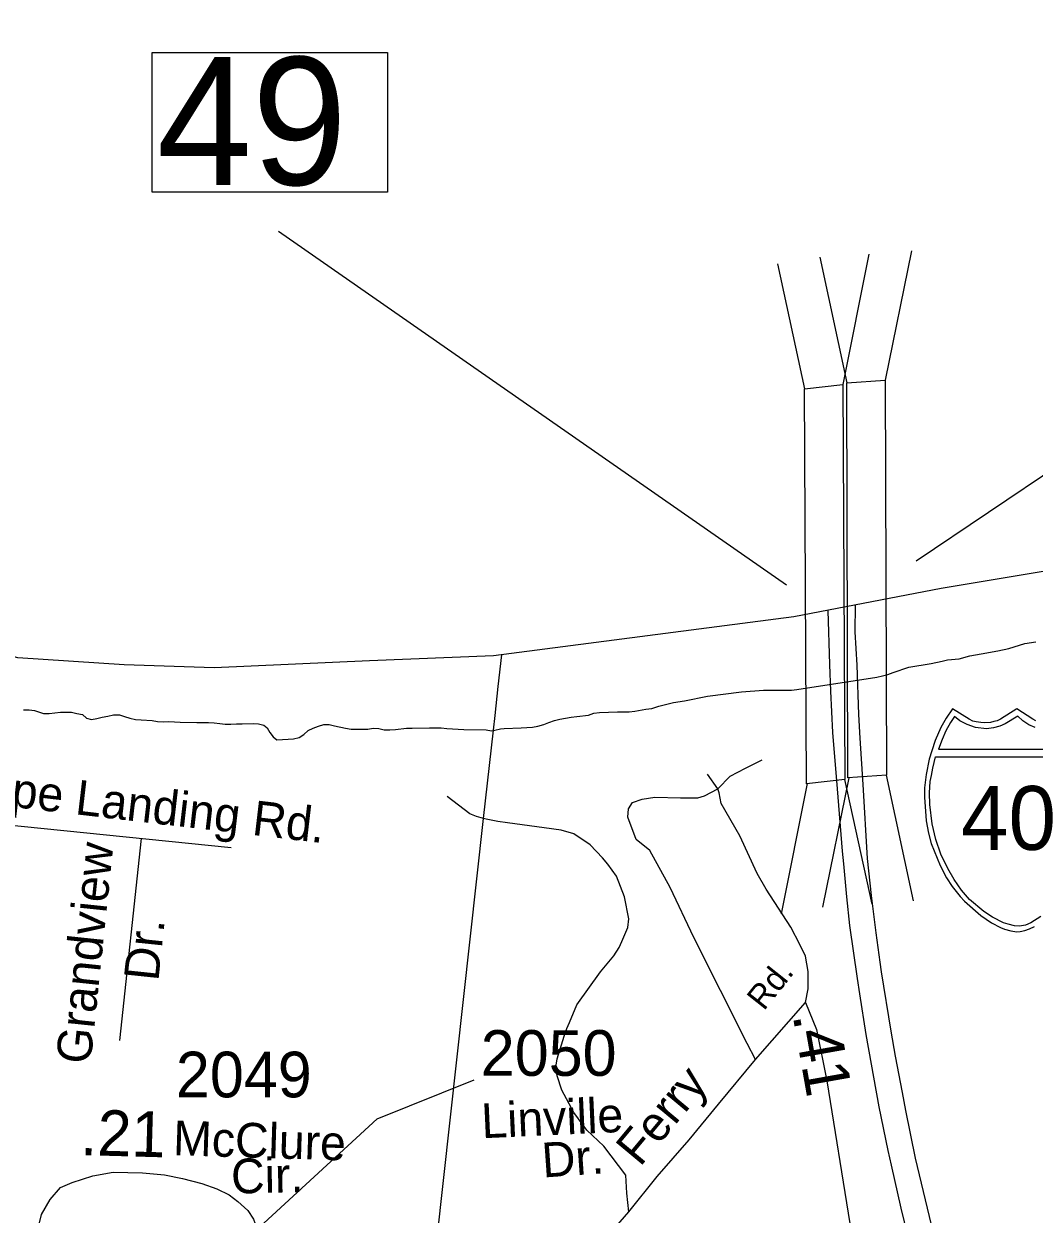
# Model space of a CAD drawing. Extents: x 2290055 to 2389491, y 66597 to 237875.
# Drawn here: x 2333262 to 2336027, y 223732 to 226991 of the extents above; entities that cross this region are included whole.
import ezdxf

# ---------------------------------------------------------------- set-up
doc = ezdxf.new("R2010")
doc.units = 0
for name, color, linetype in [('Exist Boundary Political CountyLine', 7, 'Continuous'), ('Exist Hydrographic River Shore', 7, 'Continuous'), ('Exist Road Non-System Type 51', 7, 'Continuous'), ('Exist Road Non-System Type 51 Label', 7, 'Continuous'), ('Exist Road Primary Interstate Divided Center Attributed', 7, 'Continuous'), ('Exist Road Primary Interstate Mileage Hundredths English Label', 7, 'Continuous'), ('Exist Road Primary Interstate Shield CELL', 7, 'Continuous'), ('Exist Road Primary Interstate Shield Number Label', 7, 'Continuous'), ('Exist Road Primary Interstate Structure Standard Bridge CELL', 7, 'Continuous'), ('Exist Road Primary Interstate Structure Standard Bridge Number Label', 7, 'Continuous'), ('Exist Road Secondary Mileage Hundredths English Label', 7, 'Continuous'), ('Exist Road Secondary Type 51 Attributed', 7, 'Continuous'), ('Exist Road Secondary Type 51 Label', 7, 'Continuous'), ('Exist Road Secondary Type 51 Number Label', 7, 'Continuous'), ('Exist Utilities Electrical Transmission Line', 7, 'Continuous')]:
    doc.layers.add(name, color=color, linetype=linetype)

msp = doc.modelspace()

# ---------------------------------------------------------------- linework, layer by layer
at = {"layer": 'Exist Boundary Political CountyLine'}
msp.add_lwpolyline([(2336750.3, 225619.9), (2336309.5, 225534.4), (2335772.9, 225445.1), (2335369.8, 225367.1), (2334547.7, 225260.5), (2334208.1, 225247), (2333782.6, 225228.2), (2333536.2, 225236.4), (2333245.4, 225254.9), (2332950.1, 225335.2), (2332774.2, 225430.2), (2332610.9, 225561.8), (2332424.7, 225766.5), (2332285.5, 225947), (2332103.7, 226243.9), (2332021.8, 226442.7), (2331964.5, 226676.5), (2331969.7, 226846.8), (2332021.4, 227058.9)], dxfattribs=at)
at = {"layer": 'Exist Hydrographic River Shore'}
for points in [[(2334264, 225057.8), (2334279.5, 225059), (2334309.7, 225062.3), (2334325.2, 225062.4), (2334372.2, 225064), (2334404, 225063.4), (2334419.5, 225061.6), (2334435, 225060.4), (2334450.5, 225060.3), (2334466.2, 225058.6), (2334527, 225058.1), (2334542, 225055.3), (2334551.5, 225057), (2334566.5, 225060.5), (2334577, 225061.9), (2334622.7, 225063.6), (2334654.2, 225065.8), (2334669.2, 225068), (2334685, 225072.3), (2334699, 225078), (2334714, 225083.2), (2334729, 225086.9), (2334760, 225092.5), (2334775.7, 225094.8), (2334807.2, 225098.6), (2334821.7, 225103.5), (2334838, 225105.8), (2334887.2, 225107.1), (2334902.5, 225107), (2334918.5, 225107.6), (2334934, 225108.8), (2334964.7, 225114.6), (2334980.7, 225116.9), (2335000, 225122.7), (2335039.7, 225133), (2335070, 225137.5), (2335133, 225150.3), (2335226.5, 225161.7), (2335286.5, 225166.9), (2335343.5, 225166.8), (2335363, 225166.3), (2335378, 225168.1), (2335597, 225202.3), (2335612.5, 225205.6), (2335627, 225209.7), (2335641, 225215.2), (2335684.7, 225229.8), (2335745.5, 225239.9), (2335775.2, 225245.8), (2335790.5, 225249.7), (2335822, 225252.9), (2335851.5, 225260.4), (2335882, 225266.5), (2335928, 225274), (2335957.7, 225280.8), (2336002, 225294.1), (2336032, 225298.8)], [(2333260.5, 225112.8), (2333276, 225113.1), (2333291.2, 225111.4), (2333316, 225102.9), (2333331.2, 225103), (2333362.2, 225106.3), (2333377.2, 225106.8), (2333392.5, 225106.4), (2333407.2, 225102.4), (2333422, 225099.7), (2333433.5, 225089.9), (2333446.7, 225086.5), (2333461.5, 225089), (2333476.5, 225092.8), (2333492, 225095.7), (2333507.5, 225099.6), (2333523.5, 225099.6), (2333537.7, 225094.9), (2333552.2, 225089.6), (2333567.7, 225086.4), (2333583, 225085.6), (2333613.2, 225083.2), (2333628, 225080.7), (2333644, 225080), (2333659, 225080.9), (2333674.5, 225080.4), (2333689.5, 225078.8), (2333735.2, 225077.8), (2333767, 225077.8), (2333783, 225077.1), (2333798, 225075.2), (2333813.2, 225073.7), (2333828.2, 225073.2), (2333843.7, 225074.5), (2333859, 225074.3), (2333889.5, 225075.2), (2333904.5, 225074.8), (2333919, 225070.9), (2333927.5, 225063.7), (2333935, 225050.5), (2333944.5, 225038.8), (2333954.5, 225031.1), (2333985, 225033), (2334000, 225033.6), (2334015.2, 225037.1), (2334028.5, 225045.2), (2334040, 225055.9), (2334053.7, 225063.1), (2334068.2, 225068.4), (2334082.7, 225072.4), (2334097.7, 225073.1), (2334112.5, 225068.9), (2334142.7, 225062.6), (2334157.7, 225060.2), (2334173.2, 225059.8), (2334188.2, 225060.2), (2334203.5, 225059.8), (2334218, 225062.9), (2334233.5, 225061.5), (2334248.5, 225057.9), (2334264, 225057.8)]]:
    msp.add_lwpolyline(points, dxfattribs=at)
at = {"layer": 'Exist Road Non-System Type 51'}
for points in [[(2335161.3, 224896.6), (2335195.4, 224930.8), (2335237.1, 224953.6), (2335282.6, 224976.3)], [(2335161.3, 224896.6), (2335132.8, 224936.5)], [(2334988.7, 224873.9), (2335058.9, 224872), (2335106.3, 224872), (2335125.3, 224877.7), (2335161.3, 224896.6)], [(2335401.1, 224311.3), (2335408.7, 224349.3), (2335408.7, 224396.7), (2335401.1, 224438.4), (2335386, 224470.7), (2335361.3, 224518.1), (2335294, 224621.5), (2335269.4, 224665.2), (2335222, 224767.6), (2335170.8, 224856.8), (2335165.1, 224885.3), (2335161.3, 224896.6)], [(2334520.3, 224815.4), (2334501.1, 224820.5), (2334482.8, 224827.8), (2334420.9, 224875.4)], [(2335264.6, 224155.7), (2335241.9, 224199.4), (2335095.9, 224489.7), (2335031.4, 224626.3), (2334975.5, 224727.8), (2334937.6, 224758.1), (2334914.8, 224818.9), (2334916.7, 224841.6), (2334928.1, 224858.7), (2334954.6, 224868.2), (2334988.7, 224873.9)], [(2333082.9, 224811.3), (2333829.2, 224735.7)], [(2334917.6, 223738.3), (2334912, 223789.6), (2334910.1, 223838.9), (2334849.4, 223918.6), (2334803.2, 223962.2), (2334767.3, 224010.8), (2334734.9, 224071.6), (2334721.3, 224111), (2334718.4, 224134.9), (2334721.5, 224157.1), (2334741, 224219.8), (2334748.2, 224240.1), (2334755.6, 224256.4), (2334775.6, 224305.2), (2334840.1, 224395.8), (2334876.4, 224439.3), (2334891.5, 224461.9), (2334898.8, 224478.2), (2334915.3, 224516.8), (2334918.3, 224541), (2334906, 224600.5), (2334883.7, 224657.6), (2334860.4, 224690.7), (2334845.7, 224708.1), (2334812.3, 224742.8), (2334767.1, 224773), (2334732.6, 224783.7), (2334686.4, 224789.9), (2334585.8, 224803.9), (2334559.7, 224806.8), (2334527.4, 224813.6), (2334520.3, 224815.4)], [(2333583.1, 224760.7), (2333523.3, 224207.7)], [(2335264.6, 224155.7), (2335401.1, 224311.3)], [(2335401.1, 224311.3), (2335431.5, 224237.4), (2335459.9, 224097), (2335522.5, 223706.1), (2335532.9, 223636.8)], [(2334917.6, 223738.3), (2334995.4, 223835.1), (2335082.6, 223935.6), (2335163.2, 224033.4), (2335264.6, 224155.7)], [(2334328, 223038.2), (2334478.7, 223225.1), (2334562.1, 223331.3), (2334632.3, 223411), (2334711.9, 223500.2), (2334917.6, 223738.3)]]:
    msp.add_lwpolyline(points, dxfattribs=at)
at = {"layer": 'Exist Road Primary Interstate Divided Center Attributed'}
for points in [[(2335462.6, 225385.1), (2335466.8, 225236.9), (2335470.3, 225164.3), (2335475.8, 225051), (2335488.4, 224896.3), (2335502, 224726.1), (2335505.1, 224691.2), (2335513.9, 224601.1), (2335522.2, 224522.5), (2335542.6, 224377), (2335549.3, 224335), (2335566.9, 224224.3), (2335602.6, 224025.5), (2335626.9, 223906.6), (2335636.4, 223866), (2335662.6, 223748.1), (2335680.6, 223673.5), (2335718.5, 223527.6), (2335733.9, 223474.7), (2335778.1, 223321.9), (2335804.5, 223233.5)], [(2335871.3, 223252.1), (2335840, 223361.6), (2335783.5, 223548.3), (2335740.5, 223725.5), (2335702.5, 223885.2), (2335675.7, 224016), (2335667, 224065.2), (2335647.8, 224164.5), (2335636.2, 224233), (2335609.5, 224395.6), (2335606.2, 224421.7), (2335595.3, 224502.7), (2335582.3, 224604.9), (2335571.5, 224705.8), (2335558.9, 224908.8), (2335551.4, 225035), (2335547.2, 225100.3), (2335542.9, 225235.1), (2335537.8, 225326.6), (2335538.2, 225399.7)]]:
    msp.add_lwpolyline(points, dxfattribs=at)
at = {"layer": 'Exist Road Primary Interstate Shield CELL'}
for points in [[(2336032.4, 225083.1), (2336024.1, 225087.2), (2335979.9, 225115.8), (2335935.6, 225087.2), (2335926.3, 225082.9), (2335916.8, 225080.9), (2335907.7, 225078.4), (2335892.5, 225077.6), (2335881, 225078), (2335869.1, 225080.1), (2335859.7, 225082.1), (2335849.2, 225087.2), (2335804.1, 225115.8), (2335786.4, 225090.1), (2335771.9, 225064.6), (2335756.5, 225028.7), (2335747, 225000.9), (2335740.2, 224978), (2335731.8, 224936.1), (2335727.5, 224899.5), (2335726.8, 224873.7), (2335731.5, 224809.1), (2335738.6, 224774.8), (2335745.8, 224747), (2335769.7, 224687), (2335787.6, 224653.3), (2335803, 224629.2), (2335824.6, 224602), (2335836.3, 224589), (2335881.1, 224549.9), (2335911, 224529.4), (2335934.9, 224516.5), (2335946.1, 224512.3), (2335963.7, 224507.4), (2335979.9, 224505.5), (2335989.4, 224506.4), (2336002.1, 224508.9), (2336014.5, 224513), (2336028.6, 224519.2)], [(2336030.2, 225064.4), (2336012.7, 225071.6), (2335996, 225082.7), (2335982.5, 225095.5), (2335948.3, 225074.8), (2335933.1, 225068.1), (2335915.7, 225063.6), (2335896.6, 225061.2), (2335867.1, 225064.4), (2335844.1, 225072.4), (2335824.2, 225082.7), (2335809.5, 225095), (2335798.5, 225078.1), (2335785.8, 225055.3), (2335775.6, 225031.6), (2335765.3, 225005.4), (2336196.8, 225005.3)], [(2336046.1, 224546.7), (2336017.9, 224530.1), (2336003.6, 224523.7), (2335986.9, 224520.2), (2335973.2, 224521.2), (2335956.6, 224525.6), (2335943.2, 224529.3), (2335913.7, 224545.2), (2335889.9, 224561.1), (2335850.1, 224593.8), (2335828.7, 224618.9), (2335808.6, 224648.3), (2335790.7, 224678.4), (2335771.7, 224718), (2335758.2, 224757.9), (2335748.4, 224801), (2335741.8, 224853.6), (2335741.1, 224885.7), (2335743, 224916.6), (2335746, 224932.7), (2335749.9, 224952.8), (2335757.7, 224983.8), (2336199.4, 224984)]]:
    msp.add_lwpolyline(points, dxfattribs=at)
at = {"layer": 'Exist Road Primary Interstate Structure Standard Bridge CELL'}
for p, q in [((2335440.8, 226352.2), (2335514.6, 226008)), ((2335575.1, 226360.4), (2335504, 226003.4)), ((2335691.5, 226369.6), (2335619.8, 226015.3)), ((2335324.4, 226333.5), (2335398.8, 225992.1)), ((2335519.7, 224926.6), (2335448, 224572.4)), ((2335508.6, 224922), (2335582.9, 224580.7)), ((2335622.6, 224933.7), (2335696.4, 224589.6)), ((2335405.7, 224910.9), (2335334.6, 224554))]:
    msp.add_line(p, q, dxfattribs=at)
for points in [[(2335504, 226003.4), (2335509.1, 224922), (2335403.8, 224910.7), (2335398.8, 225992.1)], [(2335619.8, 226015.3), (2335623.1, 224933.8), (2335517.8, 224926.5), (2335514.6, 226008)]]:
    msp.add_lwpolyline(points, close=True, dxfattribs=at)
at = {"layer": 'Exist Road Primary Interstate Structure Standard Bridge Number Label'}
for p, q in [((2335349.9, 225454), (2333958.9, 226422.9)), ((2335704.8, 225521.2), (2336616.1, 226135.1))]:
    msp.add_line(p, q, dxfattribs=at)
msp.add_lwpolyline([(2333613.3, 226912.6), (2334257.5, 226912.6), (2334257.5, 226530.3), (2333613.3, 226530.3)], close=True, dxfattribs=at)
at = {"layer": 'Exist Road Secondary Type 51 Attributed'}
msp.add_lwpolyline([(2333278.3, 223485.6), (2333284.4, 223564), (2333292.3, 223640), (2333299.4, 223685.7), (2333309.9, 223731.3), (2333333.5, 223771.9), (2333362.5, 223805), (2333394.1, 223819.1), (2333450.2, 223836.6), (2333506.4, 223847.2), (2333587, 223844.9), (2333646.7, 223840.1), (2333695.8, 223829.6), (2333748.8, 223815.9), (2333790.5, 223801.5), (2333823.7, 223785), (2333847.1, 223766.3), (2333874.7, 223741.8), (2333890.1, 223718.5), (2333899.3, 223692.7), (2333909.8, 223647.1), (2333908.8, 223615.5), (2333895.8, 223531.2)], dxfattribs=at)
at = {"layer": 'Exist Road Secondary Type 51 Number Label'}
msp.add_lwpolyline([(2333745.8, 223548.8), (2334229, 223993.4), (2334494.8, 224099.7)], dxfattribs=at)
at = {"layer": 'Exist Utilities Electrical Transmission Line'}
for p, q in [((2334560.4, 225176.7), (2334570, 225263.4)), ((2334551.6, 225097.1), (2334560.4, 225176.7)), ((2334547.1, 225057.3), (2334551.6, 225097.1)), ((2334520.3, 224815.4), (2334547.1, 225057.3)), ((2334318.2, 222995.5), (2334520.3, 224815.4))]:
    msp.add_line(p, q, dxfattribs=at)

# ---------------------------------------------------------------- texts
at = {"layer": 'Exist Road Non-System Type 51'}
msp.add_text('Rd.', height=65.62, rotation=51.5051, dxfattribs=at).set_placement((2335287.5, 224286.9))
at = {"layer": 'Exist Road Non-System Type 51 Label'}
for s, rotation, p in [('Cape Landing Rd.', 353.3346, (2333063.2, 224866.7)), ('Grandview', 84.0208, (2333444, 224140.5)), ('Dr.', 84.0208, (2333629.9, 224368.2)), ('Ferry', 50.2034, (2334948.6, 223859.5))]:
    msp.add_text(s, height=95, rotation=rotation, dxfattribs=at).set_placement(p)
at = {"layer": 'Exist Road Primary Interstate Mileage Hundredths English Label'}
msp.add_text('.41', height=125, rotation=280.0732, dxfattribs=at).set_placement((2335366, 224276.9))
at = {"layer": 'Exist Road Primary Interstate Shield Number Label'}
msp.add_text('40', height=175, dxfattribs=at).set_placement((2335827, 224729.3))
at = {"layer": 'Exist Road Primary Interstate Structure Standard Bridge Number Label'}
msp.add_text('49', height=350, dxfattribs=at).set_placement((2333625.9, 226550.1))
at = {"layer": 'Exist Road Secondary Mileage Hundredths English Label'}
msp.add_text('.21', height=125, rotation=358.4053, dxfattribs=at).set_placement((2333415.5, 223894))
at = {"layer": 'Exist Road Secondary Type 51 Label'}
for s, rotation, p in [('Linville', 2.614, (2334516.2, 223939.8)), ('McClure', 358.211, (2333669.3, 223893.6)), ('Dr.', 4.0026, (2334683, 223832.3)), ('Cir.', 1.3108, (2333830.1, 223788.2))]:
    msp.add_text(s, height=95, rotation=rotation, dxfattribs=at).set_placement(p)
at = {"layer": 'Exist Road Secondary Type 51 Number Label'}
for s, p in [('2050', (2334512.5, 224110.8)), ('2049', (2333678, 224051.9))]:
    msp.add_text(s, height=125, dxfattribs=at).set_placement(p)

doc.saveas('drawing.dxf')
